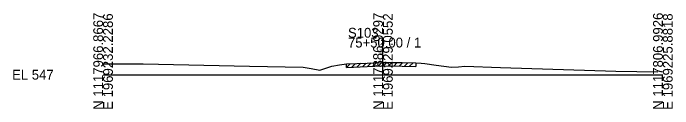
# Model space of a CAD drawing. Extents: x -26 to 163, y -10 to 45020.
# Drawn here: x -25.7 to 162.8, y 34490.3 to 34517.5 of the extents above; entities that cross this region are included whole.
import ezdxf

# ---------------------------------------------------------------- set-up
doc = ezdxf.new("R2010")
doc.units = 0
for name, color, linetype in [('RD_GPK_XS_Cell', 7, 'Continuous'), ('RD_XS_ExGround', 7, 'Continuous'), ('RD_XS_ExPaveRet', 7, 'Continuous'), ('RD_XS_TX_Elev_EX', 7, 'Continuous')]:
    doc.layers.add(name, color=color, linetype=linetype)

msp = doc.modelspace()

# ---------------------------------------------------------------- linework, layer by layer
at = {"layer": 'RD_GPK_XS_Cell'}
for p, q in [((80, 34500), (80, 34510.56)), ((0, 34500), (80, 34500)), ((80, 34500), (160, 34500))]:
    msp.add_line(p, q, dxfattribs=at)
at = {"layer": 'RD_XS_ExGround'}
for p, q in [((75.45, 34503.34), (80, 34503.51)), ((80, 34503.51), (80.31, 34503.52)), ((80.31, 34503.52), (85.5, 34503.45)), ((85.5, 34503.45), (89.42, 34503.37)), ((89.42, 34503.37), (90.88, 34503.26)), ((0, 34503.1), (11.5, 34503.09)), ((11.5, 34503.09), (41.81, 34502.44)), ((41.81, 34502.44), (57.16, 34502.19)), ((57.16, 34502.19), (59.45, 34501.75)), ((59.45, 34501.75), (61.99, 34501.27)), ((61.99, 34501.27), (63.71, 34501.87)), ((63.71, 34501.87), (65.35, 34502.46)), ((65.35, 34502.46), (67.59, 34502.8)), ((67.59, 34502.8), (69.61, 34503.1)), ((69.61, 34503.1), (75.45, 34503.34)), ((90.88, 34503.26), (91.96, 34503.17)), ((91.96, 34503.17), (95.25, 34502.73)), ((95.25, 34502.73), (99.55, 34502.14)), ((99.55, 34502.14), (101.58, 34502.3)), ((101.58, 34502.3), (103.35, 34502.43)), ((103.35, 34502.43), (113.56, 34502.11)), ((113.56, 34502.11), (146.58, 34501.04)), ((146.58, 34501.04), (158.55, 34500.86))]:
    msp.add_line(p, q, dxfattribs=at)
at = {"layer": 'RD_XS_ExPaveRet'}
for p, q in [((75.61, 34502.35), (76.65, 34503.39)), ((77.11, 34502.4), (78.15, 34503.44)), ((78.61, 34502.46), (79.65, 34503.5)), ((80.11, 34502.51), (81.11, 34503.51)), ((81.61, 34502.5), (82.6, 34503.49)), ((83.11, 34502.48), (84.1, 34503.47)), ((84.61, 34502.46), (85.6, 34503.44)), ((86.11, 34502.43), (87.09, 34503.42)), ((87.61, 34502.41), (88.59, 34503.39)), ((89.42, 34503.37), (89.42, 34502.37)), ((69.61, 34502.1), (70.65, 34503.14)), ((69.61, 34502.1), (69.61, 34503.1)), ((69.61, 34502.1), (75.45, 34502.34)), ((71.11, 34502.16), (72.15, 34503.2)), ((72.61, 34502.22), (73.65, 34503.27)), ((74.11, 34502.29), (75.15, 34503.33)), ((75.45, 34502.34), (80, 34502.51)), ((80, 34502.51), (80.31, 34502.52)), ((80.31, 34502.52), (85.5, 34502.45)), ((85.5, 34502.45), (89.42, 34502.37))]:
    msp.add_line(p, q, dxfattribs=at)

# ---------------------------------------------------------------- texts
at = {"layer": 'RD_GPK_XS_Cell'}
for s, p in [('N 1117966.8667', (0, 34490)), ('E 1969232.2286', (2.8, 34490)), ('N 1117886.9297', (80, 34490)), ('E 1969229.0552', (82.8, 34490)), ('N 1117806.9926', (160, 34490)), ('E 1969225.8818', (162.8, 34490))]:
    msp.add_text(s, height=2.8, rotation=90, dxfattribs=at).set_placement(p)
for s, p in [('S103', (70, 34510.56)), ('75+50.00 / 1', (70, 34507.76)), ('EL 547', (-26, 34498.6))]:
    msp.add_text(s, height=2.8, dxfattribs=at).set_placement(p)
at = {"layer": 'RD_XS_TX_Elev_EX'}
msp.add_text('550.51', height=0.8, rotation=90, dxfattribs=at).set_placement((79.9, 34505.51))

doc.saveas('drawing.dxf')
